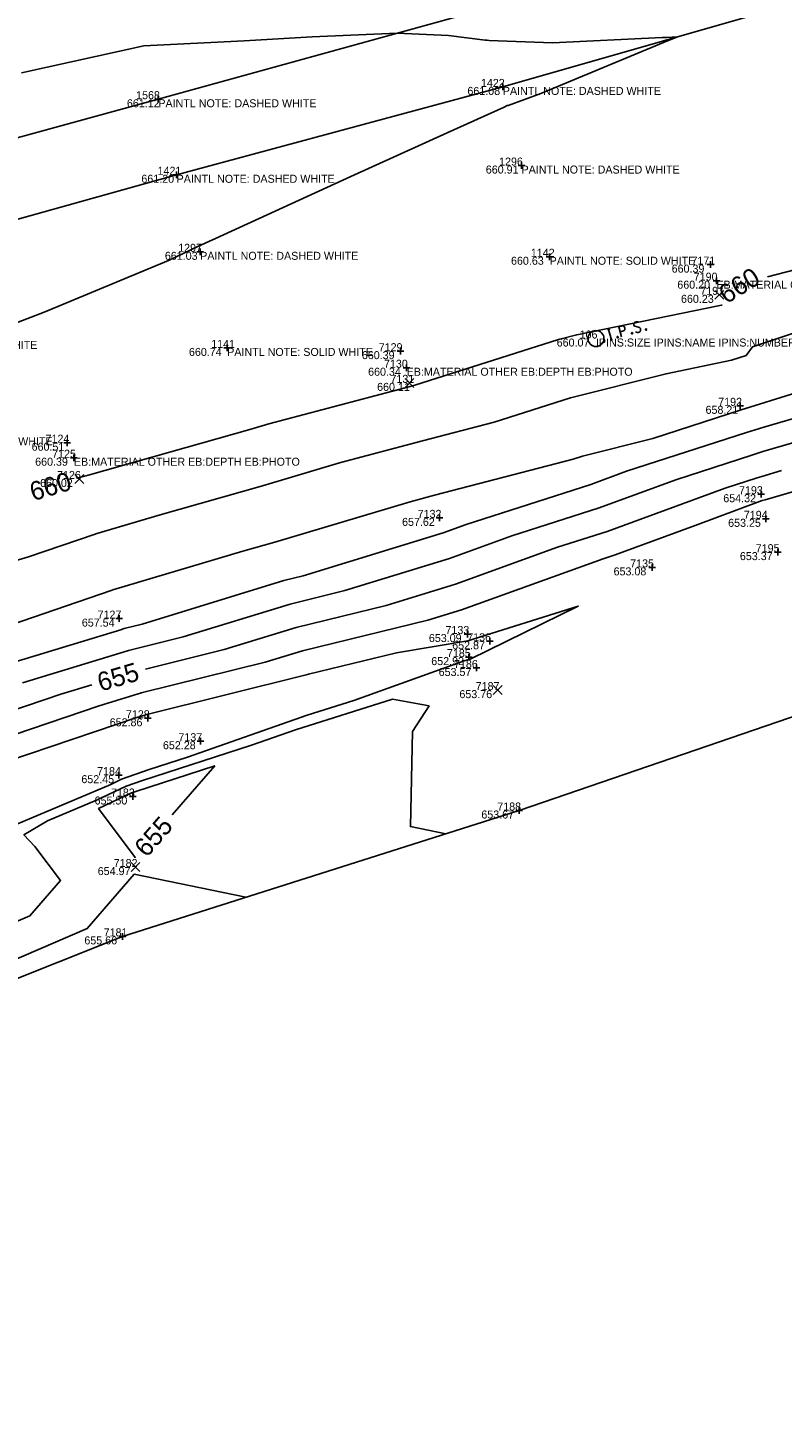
# Model space of a CAD drawing. Extents: x 2129350 to 2137777, y 657588 to 659885.
# Drawn here: x 2134128.1 to 2134241.2, y 658763.7 to 658971.1 of the extents above; entities that cross this region are included whole.
import ezdxf

# ---------------------------------------------------------------- set-up
doc = ezdxf.new("R2010")
doc.units = 0
for name, color, linetype in [('DT_X_Contour_Major', 7, 'Continuous'), ('DT_X_Contour_Minor', 7, 'Continuous'), ('DT_X_TIN_Hull', 7, 'Continuous'), ('PV_X_COP', 7, 'Continuous'), ('SV_P_Mon_Cells_Set', 7, 'Continuous'), ('SV_X_Random_Point', 7, 'Continuous'), ('SV_X_Shot_Marker', 7, 'Continuous'), ('SV_X_Text_Comment', 7, 'Continuous'), ('SV_X_Text_Elevation', 7, 'Continuous'), ('SV_X_Text_Name', 7, 'Continuous')]:
    doc.layers.add(name, color=color, linetype=linetype)

msp = doc.modelspace()

# ---------------------------------------------------------------- linework, layer by layer
at = {"layer": 'DT_X_Contour_Major'}
for points in [[(2134334.46, 658963.19), (2134330.1, 658961.83), (2134330.02, 658961.81), (2134321.44, 658959.1), (2134308.34, 658954.22), (2134305.23, 658953.2), (2134299.57, 658950.95), (2134282.9, 658945.63), (2134282.82, 658945.61), (2134263.73, 658940.69), (2134258.73, 658938.87), (2134238.99, 658933.73)], [(2134232.22, 658929.52), (2134232.09, 658929.48), (2134210.4, 658925.06), (2134207.69, 658924.37), (2134186.11, 658917.49), (2134185.45, 658917.32), (2134164.22, 658911.7), (2134161.38, 658910.85), (2134137.35, 658904.07), (2134135.85, 658903.65), (2134135.75, 658903.62), (2134135.71, 658903.61)], [(2134241.1, 658904.7), (2134238.14, 658903.84), (2134237.45, 658903.63), (2134232.67, 658902.08), (2134214.97, 658895.59), (2134207.53, 658893.2), (2134192.22, 658887.68), (2134181.85, 658884.5), (2134168.34, 658881.18), (2134157.54, 658877.86), (2134145.73, 658874.95)], [(2134137.67, 658872.57), (2134133.05, 658871.17), (2134120.05, 658866.77), (2134109.45, 658863.54), (2134096.27, 658859.09), (2134095.65, 658858.9), (2134091.58, 658857.58), (2134080.76, 658854.48), (2134067.85, 658850.33), (2134056.55, 658847.07), (2134046.02, 658843.88), (2134045.17, 658843.64), (2134042.27, 658842.65)], [(2134143.52, 658856.33), (2134144.3, 658856.6), (2134156.11, 658860.43), (2134149.73, 658853.09)], [(2134144.22, 658846.75), (2134144.18, 658846.7), (2134138.69, 658854.04), (2134143.52, 658856.33)], [(2134160.79, 658840.74), (2134144.03, 658844.18), (2134137, 658836.05), (2134078.08, 658810.68), (2134075.63, 658810.11), (2134073.92, 658808.32), (2134073.88, 658808.39), (2134071.09, 658807.52)]]:
    msp.add_lwpolyline(points, dxfattribs=at)
at = {"layer": 'DT_X_Contour_Minor'}
for points in [[(2134127.16, 658964.33), (2134145.49, 658968.39), (2134160.55, 658969.14), (2134170.72, 658969.71), (2134183.49, 658970.29), (2134191.19, 658969.92), (2134196.68, 658969.23), (2134196.97, 658969.22), (2134197.25, 658969.18), (2134206.78, 658968.83), (2134223.2, 658969.62), (2134223.92, 658969.61), (2134225.51, 658969.73), (2134223.42, 658968.86), (2134205.04, 658961.21), (2134200.1, 658959.45), (2134199.99, 658959.41), (2134199.52, 658959.2), (2134190.98, 658955.32), (2134176.55, 658948.77), (2134156.24, 658939.51), (2134153.67, 658938.35), (2134149.18, 658936.18), (2134130.54, 658928.43), (2134125.97, 658926.7)], [(2134249.94, 658927.64), (2134236.77, 658923.25), (2134235.79, 658921.95), (2134233.63, 658921.24), (2134223.8, 658919.23), (2134209.47, 658915.61), (2134198, 658911.96), (2134187.27, 658909.16), (2134174.82, 658905.87), (2134163.26, 658902.42), (2134147.93, 658898.09), (2134138.31, 658895.22), (2134138.17, 658895.18), (2134128.2, 658891.77), (2134114.38, 658887.64)], [(2134262.58, 658922.34), (2134239.58, 658915.21), (2134238.59, 658914.92), (2134235.05, 658913.83), (2134221.81, 658909.52), (2134211.25, 658906.85), (2134209.89, 658906.42), (2134189.08, 658901.01), (2134185.42, 658900.04), (2134165.13, 658893.98), (2134160.32, 658892.62), (2134140.86, 658886.82), (2134140.59, 658886.74), (2134120.43, 658879.85)], [(2134245.67, 658913.33), (2134238.44, 658911.23), (2134235.85, 658910.43), (2134217.89, 658904.59), (2134212.54, 658902.63), (2134193.83, 658896.61), (2134190.38, 658895.37), (2134169.37, 658888.92), (2134166.49, 658888.21), (2134145.22, 658881.67), (2134142.56, 658881.01), (2134142.26, 658880.92), (2134142.21, 658880.9), (2134121.52, 658874.61)], [(2134251.77, 658911.45), (2134238.29, 658907.54), (2134236.65, 658907.03), (2134225.28, 658903.33), (2134213.75, 658899.11), (2134200.68, 658894.91), (2134191.3, 658891.53), (2134175.61, 658886.71), (2134167.41, 658884.7), (2134151.38, 658879.76), (2134143.4, 658877.79), (2134143.17, 658877.72), (2134143.03, 658877.67), (2134127.28, 658872.89)], [(2134255.59, 658905.24), (2134238.66, 658900.33), (2134238.22, 658900.21), (2134228.15, 658896.45), (2134216.18, 658892.07), (2134214.37, 658891.49), (2134193.14, 658883.84), (2134188.09, 658882.29), (2134169.26, 658877.67), (2134163.69, 658875.96), (2134145.08, 658871.36), (2134144.99, 658871.34), (2134144.66, 658871.22), (2134138.81, 658869.45), (2134120.92, 658863.4)], [(2134124.21, 658850.77), (2134140.52, 658857.65), (2134142.15, 658858.42), (2134146.3, 658859.87), (2134152.04, 658861.74), (2134169.96, 658868.03), (2134176.96, 658870.22), (2134193.69, 658876.24), (2134194.43, 658876.43), (2134210.64, 658884.39), (2134194.07, 658879.18), (2134183.39, 658877.4), (2134170.18, 658874.16), (2134169.85, 658874.06), (2134145.92, 658868.15), (2134145.9, 658868.15), (2134145.47, 658868), (2134144.58, 658867.73), (2134121.8, 658860.02)], [(2134190.77, 658850.25), (2134185.46, 658851.33), (2134185.8, 658865.57), (2134188.27, 658869.43), (2134182.78, 658870.41), (2134168.24, 658865.86), (2134161.64, 658863.54), (2134145.3, 658858.23), (2134142.84, 658857.37), (2134138.41, 658855.28), (2134131.06, 658852.18), (2134127.51, 658850.11), (2134129.16, 658848.33), (2134132.98, 658843.25), (2134128.41, 658837.96), (2134095.17, 658823.65), (2134081.92, 658820.6), (2134073.96, 658812.26), (2134072.64, 658811.57), (2134072.43, 658812.5), (2134070.22, 658811.85), (2134039.58, 658806.09), (2134029.8, 658802.99), (2134008.36, 658787.16)]]:
    msp.add_lwpolyline(points, dxfattribs=at)
at = {"layer": 'DT_X_TIN_Hull'}
msp.add_lwpolyline([(2133180.89, 658556.24), (2133241.37, 658575.53), (2133323.37, 658600.41), (2133354.37, 658608.86), (2133416.18, 658625.91), (2133503.13, 658649.68), (2133568.52, 658667.12), (2133609.36, 658678.81), (2133661.7, 658693.34), (2133717.75, 658709.01), (2133767.14, 658722.65), (2133817.78, 658736.35), (2133865.68, 658757.92), (2133957.23, 658772.97), (2134008.3, 658787.14), (2134034.35, 658794.87), (2134074.2, 658807.73), (2134142.3, 658834.87), (2134201.78, 658853.74), (2134251.04, 658870.61), (2134301.27, 658887.93), (2134339.8, 658900.97), (2134383.27, 658929.14)], dxfattribs=at)
at = {"layer": 'PV_X_COP'}
for points in [[(2134388.52, 659027.39), (2134340.25, 659013.73), (2134292.54, 659000.09), (2134244.03, 658987.31), (2134195.47, 658973.6), (2134147.66, 658960.38), (2134099.08, 658947.08), (2134051.3, 658933.75), (2134003.21, 658920.42), (2133954.92, 658907.58), (2133906.95, 658893.88), (2133857.58, 658880.09), (2133810.1, 658867.54), (2133761.88, 658854.63), (2133713.87, 658840.58)], [(2133717.15, 658829.38), (2133764.91, 658842.89), (2133813.2, 658855.82), (2133861.83, 658869.49), (2133909.3, 658882.72), (2133957.97, 658895.58), (2134006.36, 658909.13), (2134054.49, 658922.5), (2134102.6, 658935.68), (2134150.4, 658949.05), (2134199.32, 658962.22), (2134247.23, 658975.95), (2134295.23, 658988.99), (2134343.07, 659001.85), (2134391.9, 659015.47)]]:
    msp.add_lwpolyline(points, dxfattribs=at)
at = {"layer": 'SV_P_Mon_Cells_Set'}
for points in [[(2134219.63, 658926.97), (2134219.6, 658926.98), (2134219.56, 658927), (2134219.46, 658927.01), (2134219.33, 658927), (2134219.25, 658926.98), (2134219.22, 658926.97), (2134219.09, 658926.89), (2134218.99, 658926.79), (2134218.95, 658926.67), (2134218.95, 658926.57), (2134218.97, 658926.5), (2134219.02, 658926.4), (2134219.13, 658926.34), (2134219.81, 658926.14), (2134219.88, 658926.11), (2134219.91, 658926.06), (2134219.96, 658926), (2134219.98, 658925.92), (2134219.98, 658925.85), (2134219.99, 658925.8), (2134219.98, 658925.73), (2134219.98, 658925.68), (2134219.96, 658925.63), (2134219.94, 658925.59), (2134219.92, 658925.55), (2134219.88, 658925.52), (2134219.85, 658925.5), (2134219.76, 658925.46), (2134219.61, 658925.42), (2134219.51, 658925.42), (2134219.35, 658925.46), (2134219.24, 658925.51)], [(2134215.02, 658925.81), (2134215.36, 658925.9)], [(2134215.62, 658924.31), (2134215.19, 658925.86)], [(2134216.48, 658924.78), (2134216.54, 658924.79), (2134216.58, 658924.78), (2134216.62, 658924.74), (2134216.64, 658924.68), (2134216.62, 658924.62), (2134216.59, 658924.58), (2134216.54, 658924.57), (2134216.5, 658924.59), (2134216.46, 658924.63), (2134216.44, 658924.69), (2134216.46, 658924.74), (2134216.48, 658924.78)], [(2134217.13, 658924.73), (2134216.7, 658926.27), (2134217.21, 658926.41), (2134217.27, 658926.42), (2134217.35, 658926.41), (2134217.39, 658926.4), (2134217.42, 658926.38), (2134217.48, 658926.33), (2134217.53, 658926.28), (2134217.58, 658926.19), (2134217.62, 658926.04), (2134217.62, 658925.99), (2134217.62, 658925.91), (2134217.6, 658925.82), (2134217.57, 658925.77), (2134217.55, 658925.74), (2134217.5, 658925.7), (2134217.42, 658925.66), (2134216.91, 658925.52)], [(2134218.65, 658925.38), (2134218.7, 658925.39), (2134218.74, 658925.37), (2134218.79, 658925.33), (2134218.81, 658925.27), (2134218.79, 658925.22), (2134218.76, 658925.18), (2134218.71, 658925.17), (2134218.67, 658925.18), (2134218.62, 658925.22), (2134218.61, 658925.28), (2134218.63, 658925.34), (2134218.65, 658925.38)], [(2134220.76, 658925.96), (2134220.81, 658925.97), (2134220.85, 658925.96), (2134220.89, 658925.92), (2134220.91, 658925.85), (2134220.89, 658925.8), (2134220.87, 658925.76), (2134220.81, 658925.75), (2134220.77, 658925.77), (2134220.73, 658925.8), (2134220.71, 658925.87), (2134220.73, 658925.92), (2134220.76, 658925.96)], [(2134215.45, 658924.27), (2134215.79, 658924.36)]]:
    msp.add_lwpolyline(points, dxfattribs=at)
msp.add_circle((2134213.29, 658924.5), 1.2, dxfattribs=at)
at = {"layer": 'SV_X_Random_Point'}
for p, q in [((2134231.13, 658930.39), (2134232.46, 658931.72)), ((2134231.13, 658931.72), (2134232.46, 658930.39)), ((2134184.67, 658917.18), (2134186, 658918.52)), ((2134184.67, 658918.52), (2134186, 658917.18)), ((2134135.14, 658902.77), (2134136.47, 658904.1)), ((2134135.14, 658904.1), (2134136.47, 658902.77)), ((2134197.86, 658871.12), (2134199.2, 658872.46)), ((2134197.86, 658872.46), (2134199.2, 658871.12)), ((2134143.57, 658844.6), (2134144.9, 658845.93)), ((2134143.57, 658845.93), (2134144.9, 658844.6))]:
    msp.add_line(p, q, dxfattribs=at)
at = {"layer": 'SV_X_Shot_Marker'}
for p, q in [((2134198.82, 658962.22), (2134199.82, 658962.22)), ((2134199.32, 658962.72), (2134199.32, 658961.72)), ((2134199.32, 658962.22), (2134199.32, 658962.22)), ((2134147.16, 658960.38), (2134148.16, 658960.38)), ((2134147.66, 658960.88), (2134147.66, 658959.88)), ((2134147.66, 658960.38), (2134147.66, 658960.38)), ((2134201.63, 658950.43), (2134202.63, 658950.43)), ((2134202.13, 658950.93), (2134202.13, 658949.93)), ((2134202.13, 658950.43), (2134202.13, 658950.43)), ((2134149.9, 658949.05), (2134150.9, 658949.05)), ((2134150.4, 658949.55), (2134150.4, 658948.55)), ((2134150.4, 658949.05), (2134150.4, 658949.05)), ((2134153.44, 658937.5), (2134154.44, 658937.5)), ((2134153.94, 658938), (2134153.94, 658937)), ((2134153.94, 658937.5), (2134153.94, 658937.5)), ((2134206.34, 658937.26), (2134206.34, 658936.26)), ((2134205.84, 658936.76), (2134206.84, 658936.76)), ((2134206.34, 658936.76), (2134206.34, 658936.76)), ((2134229.94, 658935.58), (2134230.94, 658935.58)), ((2134230.44, 658936.08), (2134230.44, 658935.08)), ((2134230.44, 658935.58), (2134230.44, 658935.58)), ((2134230.85, 658933.17), (2134231.85, 658933.17)), ((2134231.35, 658933.67), (2134231.35, 658932.67)), ((2134231.35, 658933.17), (2134231.35, 658933.17)), ((2134157.49, 658923.09), (2134158.49, 658923.09)), ((2134157.99, 658923.59), (2134157.99, 658922.59)), ((2134157.99, 658923.09), (2134157.99, 658923.09)), ((2134183.98, 658923.1), (2134183.98, 658922.1)), ((2134183.48, 658922.6), (2134184.48, 658922.6)), ((2134183.98, 658922.6), (2134183.98, 658922.6)), ((2134184.9, 658920.62), (2134184.9, 658919.62)), ((2134184.4, 658920.12), (2134185.4, 658920.12)), ((2134184.9, 658920.12), (2134184.9, 658920.12)), ((2134234.41, 658914.41), (2134235.41, 658914.41)), ((2134234.91, 658914.91), (2134234.91, 658913.91)), ((2134234.91, 658914.41), (2134234.91, 658914.41)), ((2134133.5, 658908.88), (2134134.5, 658908.88)), ((2134134, 658909.38), (2134134, 658908.38)), ((2134134, 658908.88), (2134134, 658908.88)), ((2134134.5, 658906.63), (2134135.5, 658906.63)), ((2134135, 658907.13), (2134135, 658906.13)), ((2134135, 658906.63), (2134135, 658906.63)), ((2134237.54, 658901.16), (2134238.54, 658901.16)), ((2134238.04, 658901.66), (2134238.04, 658900.66)), ((2134238.04, 658901.16), (2134238.04, 658901.16)), ((2134189.84, 658898.11), (2134189.84, 658897.11)), ((2134238.75, 658897.97), (2134238.75, 658896.97)), ((2134189.34, 658897.61), (2134190.34, 658897.61)), ((2134189.84, 658897.61), (2134189.84, 658897.61)), ((2134238.25, 658897.47), (2134239.25, 658897.47)), ((2134238.75, 658897.47), (2134238.75, 658897.47)), ((2134240.05, 658892.47), (2134241.05, 658892.47)), ((2134240.55, 658892.97), (2134240.55, 658891.97)), ((2134240.55, 658892.47), (2134240.55, 658892.47)), ((2134221.22, 658890.19), (2134222.22, 658890.19)), ((2134221.72, 658890.69), (2134221.72, 658889.69)), ((2134221.72, 658890.19), (2134221.72, 658890.19)), ((2134141.31, 658882.51), (2134142.31, 658882.51)), ((2134141.81, 658883.01), (2134141.81, 658882.01)), ((2134141.81, 658882.51), (2134141.81, 658882.51)), ((2134193.51, 658880.2), (2134194.51, 658880.2)), ((2134194.01, 658880.7), (2134194.01, 658879.7)), ((2134194.01, 658880.2), (2134194.01, 658880.2)), ((2134197.35, 658879.61), (2134197.35, 658878.61)), ((2134194.22, 658877.24), (2134194.22, 658876.24)), ((2134196.85, 658879.11), (2134197.85, 658879.11)), ((2134197.35, 658879.11), (2134197.35, 658879.11)), ((2134193.72, 658876.74), (2134194.72, 658876.74)), ((2134194.22, 658876.74), (2134194.22, 658876.74)), ((2134194.85, 658875.11), (2134195.85, 658875.11)), ((2134195.35, 658875.61), (2134195.35, 658874.61)), ((2134195.35, 658875.11), (2134195.35, 658875.11)), ((2134145.57, 658867.57), (2134146.57, 658867.57)), ((2134146.07, 658868.07), (2134146.07, 658867.07)), ((2134146.07, 658867.57), (2134146.07, 658867.57)), ((2134153.97, 658864.63), (2134153.97, 658863.63)), ((2134153.47, 658864.13), (2134154.47, 658864.13)), ((2134153.97, 658864.13), (2134153.97, 658864.13)), ((2134141.25, 658859.04), (2134142.25, 658859.04)), ((2134141.75, 658859.54), (2134141.75, 658858.54)), ((2134141.75, 658859.04), (2134141.75, 658859.04)), ((2134143.84, 658856.34), (2134143.84, 658855.34)), ((2134143.34, 658855.84), (2134144.34, 658855.84)), ((2134143.84, 658855.84), (2134143.84, 658855.84)), ((2134201.78, 658854.24), (2134201.78, 658853.24)), ((2134201.28, 658853.74), (2134202.28, 658853.74)), ((2134201.78, 658853.74), (2134201.78, 658853.74)), ((2134141.8, 658834.87), (2134142.8, 658834.87)), ((2134142.3, 658835.37), (2134142.3, 658834.37)), ((2134142.3, 658834.87), (2134142.3, 658834.87))]:
    msp.add_line(p, q, dxfattribs=at)

# ---------------------------------------------------------------- texts
at = {"layer": 'DT_X_Contour_Major'}
for s, rotation, p in [('660', 31.8823, (2134232.85, 658929.62)), ('660', 16.607, (2134128.88, 658900.11)), ('655', 16.4099, (2134139.01, 658871.55)), ('655', 49.0258, (2134145.93, 658846.58))]:
    msp.add_text(s, height=2.8, rotation=rotation, dxfattribs=at).set_placement(p)
at = {"layer": 'SV_X_Text_Comment'}
for s, p in [('PAINTL NOTE: DASHED WHITE', (2134199.32, 658961.02)), ('PAINTL NOTE: DASHED WHITE', (2134147.66, 658959.17)), ('PAINTL NOTE: DASHED WHITE', (2134202.13, 658949.23)), ('PAINTL NOTE: DASHED WHITE', (2134150.4, 658947.85)), ('PAINTL NOTE: DASHED WHITE', (2134153.94, 658936.3)), ('PAINTL NOTE: SOLID WHITE', (2134206.34, 658935.56)), ('EB:MATERIAL OTHER EB:DEPTH EB:PHOTO', (2134231.35, 658931.97)), ('PAINTL NOTE: DASHED WHITE', (2134105.81, 658922.94)), ('PAINTL NOTE: SOLID WHITE', (2134157.99, 658921.89)), ('IPINS:SIZE IPINS:NAME IPINS:NUMBER IPINS:NOTE IPINS:PHOTO', (2134213.29, 658923.3)), ('EB:MATERIAL OTHER EB:DEPTH EB:PHOTO', (2134184.9, 658918.92)), ('PAINTL NOTE: SOLID WHITE', (2134109.97, 658908.5)), ('EB:MATERIAL OTHER EB:DEPTH EB:PHOTO', (2134135, 658905.43))]:
    msp.add_text(s, height=1.2, dxfattribs=at).set_placement(p)
at = {"layer": 'SV_X_Text_Elevation'}
for s, p in [('661.08', (2134194.01, 658961.02)), ('661.12', (2134142.95, 658959.17)), ('660.91', (2134196.77, 658949.23)), ('661.20', (2134145.12, 658947.85)), ('661.03', (2134148.64, 658936.3)), ('660.63', (2134200.55, 658935.56)), ('660.39', (2134224.64, 658934.38)), ('660.20', (2134225.49, 658931.97)), ('660.23', (2134226.04, 658929.85)), ('660.74', (2134152.25, 658921.89)), ('660.07', (2134207.4, 658923.3)), ('660.39', (2134178.18, 658921.41)), ('660.34', (2134179.12, 658918.92)), ('660.11', (2134180.47, 658916.65)), ('658.21', (2134229.72, 658913.21)), ('660.51', (2134128.66, 658907.68)), ('660.39', (2134129.19, 658905.43)), ('660.02', (2134129.93, 658902.24)), ('654.32', (2134232.38, 658899.96)), ('657.62', (2134184.21, 658896.41)), ('653.25', (2134233.11, 658896.27)), ('653.37', (2134234.87, 658891.28)), ('653.08', (2134215.93, 658888.99)), ('657.54', (2134136.19, 658881.31)), ('653.09', (2134188.23, 658879)), ('652.87', (2134191.73, 658877.91)), ('652.92', (2134188.59, 658875.54)), ('653.57', (2134189.7, 658873.91)), ('653.76', (2134192.81, 658870.59)), ('652.86', (2134140.37, 658866.37)), ('652.28', (2134148.35, 658862.93)), ('652.45', (2134136.12, 658857.84)), ('655.50', (2134138.1, 658854.64)), ('653.67', (2134196.1, 658852.54)), ('654.97', (2134138.57, 658844.06)), ('655.66', (2134136.57, 658833.67))]:
    msp.add_text(s, height=1.2, dxfattribs=at).set_placement(p)
at = {"layer": 'SV_X_Text_Name'}
for s, p in [('1422', (2134196.04, 658962.22)), ('1568', (2134144.33, 658960.38)), ('1421', (2134147.54, 658949.05)), ('1296', (2134198.76, 658950.43)), ('1297', (2134150.64, 658937.5)), ('1142', (2134203.52, 658936.76)), ('7171', (2134227.61, 658935.58)), ('7190', (2134227.95, 658933.17)), ('7191', (2134228.93, 658931.05)), ('106', (2134210.84, 658924.5)), ('1141', (2134155.59, 658923.09)), ('7129', (2134180.71, 658922.6)), ('7130', (2134181.5, 658920.12)), ('7131', (2134182.47, 658917.85)), ('7192', (2134231.62, 658914.41)), ('7124', (2134130.75, 658908.88)), ('7125', (2134131.74, 658906.63)), ('7126', (2134132.47, 658903.44)), ('7193', (2134234.74, 658901.16)), ('7132', (2134186.55, 658897.61)), ('7194', (2134235.46, 658897.47)), ('7195', (2134237.25, 658892.47)), ('7135', (2134218.42, 658890.19)), ('7127', (2134138.55, 658882.51)), ('7133', (2134190.72, 658880.2)), ('7136', (2134193.98, 658879.11)), ('7185', (2134190.94, 658876.74)), ('7186', (2134192, 658875.11)), ('7187', (2134195.25, 658871.79)), ('7128', (2134142.8, 658867.57)), ('7137', (2134150.67, 658864.13)), ('7184', (2134138.48, 658859.04)), ('7183', (2134140.56, 658855.84)), ('7188', (2134198.49, 658853.74)), ('7182', (2134140.97, 658845.27)), ('7181', (2134139.46, 658834.87))]:
    msp.add_text(s, height=1.2, dxfattribs=at).set_placement(p)

doc.saveas('drawing.dxf')
